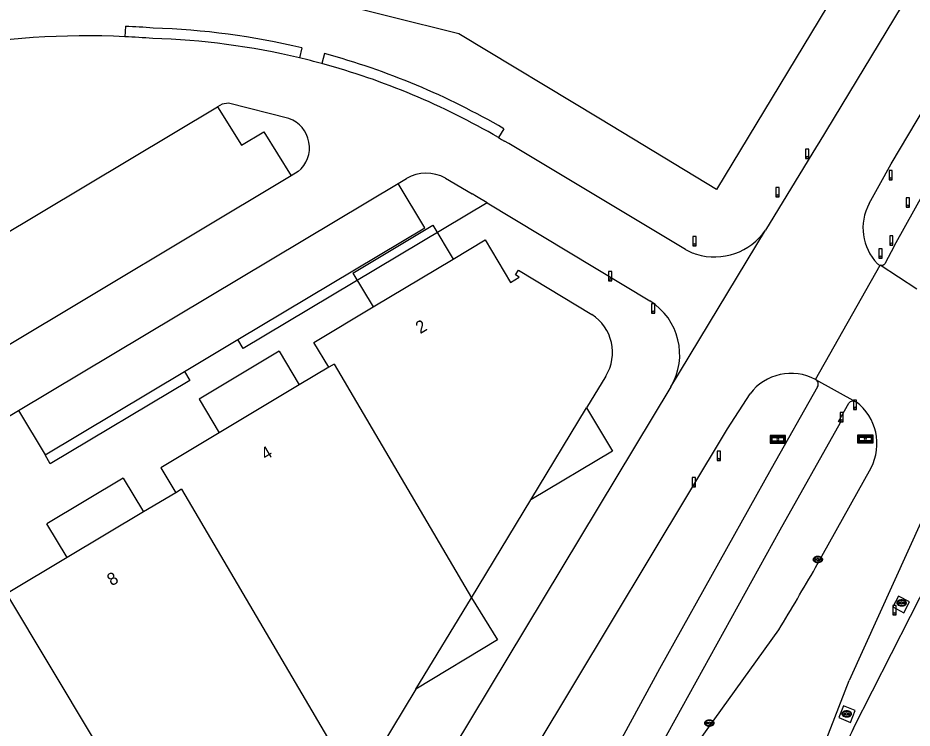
# Model space of a CAD drawing. Extents: x 194485 to 197793, y 468269 to 470822.
# Drawn here: x 196833.5 to 196919.9, y 469509.9 to 469578.5 of the extents above; entities that cross this region are included whole.
import ezdxf

# ---------------------------------------------------------------- set-up
doc = ezdxf.new("R2010")
doc.units = 0
for name, color, linetype in [('BGT begrenzing pand op maaiveld onder overbouw', 7, 'Continuous'), ('BGT grensvlak gebouwinstallatie plus 1', 7, 'Continuous'), ('BGT grensvlak onbegroeid terreindeel', 7, 'Continuous'), ('BGT grensvlak pand deel overbouw', 7, 'Continuous'), ('BGT grensvlak pand op maaiveld', 7, 'Continuous'), ('BGT grensvlak pand op maaiveld LR', 7, 'Continuous'), ('BGT grensvlak wegdeel', 7, 'Continuous'), ('BGT puntobject bord verkeersbord', 7, 'Continuous'), ('BGT puntobject paal drukknoppaal', 7, 'Continuous'), ('BGT puntobject paal lichtmast', 7, 'Continuous'), ('BGT puntobject paal verkeersregelinstallatiepaal', 7, 'Continuous'), ('BGT puntobject put kolk', 7, 'Continuous'), ('BGT tekst huisnummerreeks', 7, 'Continuous')]:
    doc.layers.add(name, color=color, linetype=linetype)

msp = doc.modelspace()

# ---------------------------------------------------------------- linework, layer by layer
at = {"layer": 'BGT begrenzing pand op maaiveld onder overbouw'}
for p, q in [((196883.056, 469531.959), (196888.446, 469540.857)), ((196871.975, 469513.686), (196877.33, 469522.516))]:
    msp.add_line(p, q, dxfattribs=at)
at = {"layer": 'BGT grensvlak gebouwinstallatie plus 1'}
for p, q in [((196865.899, 469553.861), (196873.622, 469558.481)), ((196873.622, 469558.481), (196875.573, 469555.22)), ((196865.899, 469553.861), (196867.849, 469550.6)), ((196858.756, 469546.321), (196851.034, 469541.699)), ((196858.756, 469546.321), (196860.707, 469543.06)), ((196851.034, 469541.699), (196852.985, 469538.438)), ((196843.718, 469534.059), (196836.338, 469529.644)), ((196843.718, 469534.059), (196845.669, 469530.798)), ((196838.289, 469526.383), (196836.338, 469529.644))]:
    msp.add_line(p, q, dxfattribs=at)
at = {"layer": 'BGT grensvlak onbegroeid terreindeel'}
for points in [[(196919.077, 469521.059), (196919.644, 469522.113), (196918.581, 469522.674), (196918.009, 469521.622), (196919.077, 469521.059)], [(196912.807, 469510.944), (196913.918, 469510.47), (196914.369, 469511.603), (196913.248, 469512.073), (196912.807, 469510.944)]]:
    msp.add_lwpolyline(points, dxfattribs=at)
at = {"layer": 'BGT grensvlak pand deel overbouw'}
for points in [[(196888.446, 469540.857), (196890.946, 469536.682), (196883.056, 469531.959)], [(196877.33, 469522.516), (196879.858, 469518.429), (196871.975, 469513.686)]]:
    msp.add_lwpolyline(points, dxfattribs=at)
at = {"layer": 'BGT grensvlak pand op maaiveld'}
for p, q in [((196867.849, 469550.6), (196875.573, 469555.22)), ((196863.569, 469544.773), (196860.707, 469543.06)), ((196890.295, 469543.9), (196888.446, 469540.857)), ((196860.707, 469543.06), (196852.985, 469538.438)), ((196848.779, 469532.658), (196845.669, 469530.798)), ((196877.33, 469522.516), (196883.056, 469531.959)), ((196845.669, 469530.798), (196838.289, 469526.383)), ((196871.975, 469513.686), (196866.243, 469504.233))]:
    msp.add_line(p, q, dxfattribs=at)
for points in [[(196913.965, 469583.426), (196900.989, 469561.936), (196889.784, 469568.722), (196876.123, 469576.994), (196862.657, 469580.368)], [(196875.573, 469555.22), (196878.659, 469557.066), (196881.104, 469552.965), (196881.951, 469553.477), (196881.603, 469553.693), (196881.877, 469554.147), (196888.945, 469549.875)], [(196863.569, 469544.773), (196862.128, 469547.177), (196867.849, 469550.6)], [(196852.985, 469538.438), (196847.36, 469535.071), (196848.779, 469532.658)], [(196838.289, 469526.383), (196832.441, 469522.884), (196840.798, 469508.906)]]:
    msp.add_lwpolyline(points, dxfattribs=at)
msp.add_arc((196886.597, 469546.204), 4.357, 328.07279, 57.39064, dxfattribs=at)
at = {"layer": 'BGT grensvlak pand op maaiveld LR'}
for p, q in [((196864.067, 469545.071), (196863.569, 469544.773)), ((196864.067, 469545.071), (196877.33, 469522.516)), ((196849.333, 469532.989), (196848.779, 469532.658)), ((196849.333, 469532.989), (196866.243, 469504.233))]:
    msp.add_line(p, q, dxfattribs=at)
at = {"layer": 'BGT grensvlak wegdeel'}
for p, q in [((196843.92, 469577.703), (196843.873, 469576.704)), ((196860.961, 469575.627), (196860.73, 469574.654)), ((196863.145, 469575.071), (196862.883, 469574.106)), ((196812.68, 469545.931), (196852.824, 469569.927)), ((196880.447, 469567.816), (196879.943, 469566.953)), ((196910.647, 469566.104), (196905.74, 469558.017)), ((196859.932, 469563.26), (196817.595, 469537.885)), ((196860.621, 469563.673), (196859.932, 469563.26)), ((196833.597, 469540.596), (196870.274, 469562.529)), ((196870.274, 469562.529), (196871.053, 469562.995)), ((196874.83, 469563.035), (196877.411, 469561.523)), ((196878.846, 469560.664), (196894.574, 469551.173)), ((196896.594, 469542.87), (196905.74, 469558.017)), ((196918.196, 469556.539), (196917.246, 469554.762)), ((196910.559, 469543.585), (196916.811, 469554.625)), ((196920.327, 469552.331), (196916.811, 469554.625)), ((196849.634, 469544.361), (196854.784, 469547.44)), ((196836.163, 469536.305), (196849.634, 469544.361)), ((196910.559, 469543.585), (196914.46, 469541.448)), ((196896.594, 469542.87), (196863.087, 469487.25)), ((196902.067, 469538.831), (196904.23, 469542.198)), ((196914.46, 469541.448), (196914.486, 469541.434)), ((196829.735, 469538.287), (196833.597, 469540.596)), ((196833.597, 469540.596), (196836.163, 469536.305)), ((196855.934, 469462.094), (196902.067, 469538.831)), ((196910.565, 469525.429), (196915.92, 469535.052)), ((196920.873, 469530.138), (196913.804, 469514.499))]:
    msp.add_line(p, q, dxfattribs=at)
for points in [[(196918.196, 469556.539), (196929.858, 469577.483), (196944.62, 469603.892)], [(196915.741, 469560.582), (196916.705, 469562.325), (196917.847, 469564.428), (196926.802, 469579.469), (196935.894, 469594.536)], [(196923.924, 469588.008), (196910.88, 469566.462), (196910.647, 469566.104)], [(196859.71, 469568.809), (196853.887, 469570.279), (196853.274, 469570.196), (196852.824, 469569.927)], [(196852.824, 469569.927), (196855.141, 469566.218), (196857.281, 469567.501), (196859.932, 469563.26)], [(196879.943, 469566.953), (196880.229, 469566.785), (196880.514, 469566.615)], [(196897.995, 469556.138), (196880.94, 469566.383), (196880.514, 469566.615)], [(196854.784, 469547.44), (196872.84, 469558.238), (196870.274, 469562.529)], [(196878.846, 469560.664), (196877.835, 469561.274), (196877.411, 469561.523)], [(196878.846, 469560.664), (196855.297, 469546.582), (196854.784, 469547.44)], [(196849.634, 469544.361), (196850.147, 469543.502), (196836.676, 469535.447), (196836.163, 469536.305)], [(196910.754, 469542.868), (196906.264, 469534.945), (196895.501, 469515.644), (196890.006, 469505.571)], [(196892.26, 469502.165), (196907.142, 469529.079), (196912.97, 469539.428), (196912.788, 469539.531), (196913.768, 469541.288)], [(196914.217, 469509.915), (196923.41, 469527.939), (196923.821, 469528.826)], [(196887.509, 469491.85), (196888.263, 469493.106), (196894.501, 469501.992), (196907.001, 469519.409)], [(196883.142, 469447.644), (196886.063, 469453.634), (196892.743, 469467.163), (196897.924, 469477.249), (196903.232, 469487.839), (196904.328, 469490.206), (196906.821, 469496.695), (196911.408, 469508.364), (196913.804, 469514.499)]]:
    msp.add_lwpolyline(points, dxfattribs=at)
for centre, radius, start, end in [((196840.197, 469497.698), 80.091, 85.40344, 87.33536), ((196844.445, 469506.223), 71.342, 76.61461, 88.25732), ((196840.209, 469498.196), 78.593, 87.32809, 100.22189), ((196840.271, 469498.904), 77.883, 85.36821, 87.34903), ((196844.453, 469506.271), 70.293, 76.61081, 88.28201), ((196844.603, 469506.789), 69.755, 74.80736, 76.63226), ((196844.449, 469506.226), 71.338, 59.6948, 74.80706), ((196844.44, 469506.198), 70.368, 59.69943, 74.80543), ((196858.688, 469565.979), 3.009, 309.96525, 70.15125), ((196872.977, 469559.683), 3.83, 61.06127, 120.15226), ((196920.079, 469558.217), 4.941, 151.40774, 224.16397), ((196900.818, 469561.402), 5.973, 252.86039, 325.47966), ((196900.801, 469561.362), 5.931, 241.75678, 252.90402), ((196916.882, 469555.085), 0.466, 221.75997, 261.19379), ((196916.899, 469555.104), 0.487, 259.58227, 315.38059), ((196891.323, 469545.985), 6.123, 329.42118, 57.92601), ((196908.199, 469539.218), 4.963, 61.61556, 143.10635), ((196910.306, 469543.131), 0.52, 329.56024, 60.86884), ((196914.208, 469540.96), 0.549, 62.73057, 143.30703), ((196911.397, 469537.388), 5.09, 332.68323, 52.64421), ((196644.001, 469679.177), 307.725, 328.72204, 330.02464), ((196967.808, 469484.093), 59.487, 154.27384, 157.21418)]:
    msp.add_arc(centre, radius, start, end, dxfattribs=at)
at = {"layer": 'BGT puntobject bord verkeersbord'}
for points in [[(196906.161, 469538.189), (196906.161, 469537.439), (196907.661, 469537.439), (196907.661, 469538.189)], [(196907.561, 469538.089), (196907.561, 469537.539), (196906.261, 469537.539), (196906.261, 469538.089)], [(196906.261, 469538.089), (196906.261, 469537.539), (196907.561, 469537.539), (196907.561, 469538.089)], [(196914.617, 469538.216), (196914.617, 469537.466), (196916.117, 469537.466), (196916.117, 469538.216)], [(196916.017, 469538.116), (196916.017, 469537.566), (196914.717, 469537.566), (196914.717, 469538.116)], [(196914.717, 469538.116), (196914.717, 469537.566), (196916.017, 469537.566), (196916.017, 469538.116)], [(196907.461, 469537.989), (196907.461, 469537.639), (196906.361, 469537.639), (196906.361, 469537.989)], [(196915.917, 469538.016), (196915.917, 469537.666), (196914.817, 469537.666), (196914.817, 469538.016)]]:
    msp.add_lwpolyline(points, close=True, dxfattribs=at)
for centre, start, end in [((196906.911, 469537.814), 0, 180), ((196906.911, 469537.814), 180, 0), ((196915.367, 469537.841), 0, 180), ((196915.367, 469537.841), 180, 0)]:
    msp.add_arc(centre, 0.1, start, end, dxfattribs=at)
at = {"layer": 'BGT puntobject paal drukknoppaal'}
for points in [[(196909.9, 469565.835), (196909.6, 469565.835), (196909.6, 469564.935), (196909.75, 469564.935)], [(196909.75, 469564.935), (196909.9, 469564.935), (196909.9, 469565.835)], [(196918.026, 469557.451), (196917.726, 469557.451), (196917.726, 469556.551), (196917.876, 469556.551)], [(196917.876, 469556.551), (196918.026, 469556.551), (196918.026, 469557.451)], [(196890.876, 469554.013), (196890.576, 469554.013), (196890.576, 469553.113), (196890.726, 469553.113)], [(196890.726, 469553.113), (196890.876, 469553.113), (196890.876, 469554.013)], [(196913.222, 469540.388), (196912.922, 469540.388), (196912.922, 469539.488), (196913.072, 469539.488)], [(196913.072, 469539.488), (196913.222, 469539.488), (196913.222, 469540.388)], [(196898.961, 469534.11), (196898.661, 469534.11), (196898.661, 469533.21), (196898.811, 469533.21)], [(196898.811, 469533.21), (196898.961, 469533.21), (196898.961, 469534.11)]]:
    msp.add_lwpolyline(points, dxfattribs=at)
for centre, start, end in [((196909.75, 469565.035), 0, 180), ((196909.75, 469565.035), 0, 180), ((196909.75, 469565.035), 180, 0), ((196909.75, 469565.035), 180, 270), ((196909.75, 469565.035), 270, 0), ((196917.876, 469556.651), 0, 180), ((196917.876, 469556.651), 0, 180), ((196917.876, 469556.651), 180, 0), ((196917.876, 469556.651), 180, 270), ((196917.876, 469556.651), 270, 0), ((196890.726, 469553.213), 0, 180), ((196890.726, 469553.213), 0, 180), ((196890.726, 469553.213), 180, 0), ((196890.726, 469553.213), 180, 270), ((196890.726, 469553.213), 270, 0), ((196913.072, 469539.588), 0, 180), ((196913.072, 469539.588), 0, 180), ((196913.072, 469539.588), 180, 0), ((196913.072, 469539.588), 180, 270), ((196913.072, 469539.588), 270, 0), ((196898.811, 469533.31), 0, 180), ((196898.811, 469533.31), 0, 180), ((196898.811, 469533.31), 180, 0), ((196898.811, 469533.31), 180, 270), ((196898.811, 469533.31), 270, 0)]:
    msp.add_arc(centre, 0.1, start, end, dxfattribs=at)
at = {"layer": 'BGT puntobject paal lichtmast'}
for points in [[(196917.953, 469563.779), (196917.653, 469563.779), (196917.653, 469562.879), (196917.803, 469562.879)], [(196917.803, 469562.879), (196917.953, 469562.879), (196917.953, 469563.779)], [(196919.623, 469561.122), (196919.323, 469561.122), (196919.323, 469560.222), (196919.473, 469560.222)], [(196919.473, 469560.222), (196919.623, 469560.222), (196919.623, 469561.122)], [(196918.336, 469521.756), (196918.036, 469521.756), (196918.036, 469520.856), (196918.186, 469520.856)], [(196918.186, 469520.856), (196918.336, 469520.856), (196918.336, 469521.756)]]:
    msp.add_lwpolyline(points, dxfattribs=at)
for centre, start, end in [((196917.803, 469562.979), 0, 180), ((196917.803, 469562.979), 0, 180), ((196917.803, 469562.979), 180, 0), ((196917.803, 469562.979), 180, 270), ((196917.803, 469562.979), 270, 0), ((196919.473, 469560.322), 0, 180), ((196919.473, 469560.322), 0, 180), ((196919.473, 469560.322), 180, 0), ((196919.473, 469560.322), 180, 270), ((196919.473, 469560.322), 270, 0), ((196918.186, 469520.956), 0, 180), ((196918.186, 469520.956), 0, 180), ((196918.186, 469520.956), 180, 0), ((196918.186, 469520.956), 180, 270), ((196918.186, 469520.956), 270, 0)]:
    msp.add_arc(centre, 0.1, start, end, dxfattribs=at)
at = {"layer": 'BGT puntobject paal verkeersregelinstallatiepaal'}
for points in [[(196907.039, 469562.137), (196906.739, 469562.137), (196906.739, 469561.237), (196906.889, 469561.237)], [(196906.889, 469561.237), (196907.039, 469561.237), (196907.039, 469562.137)], [(196899.018, 469557.39), (196898.718, 469557.39), (196898.718, 469556.49), (196898.868, 469556.49)], [(196898.868, 469556.49), (196899.018, 469556.49), (196899.018, 469557.39)], [(196916.982, 469556.21), (196916.682, 469556.21), (196916.682, 469555.31), (196916.832, 469555.31)], [(196916.832, 469555.31), (196916.982, 469555.31), (196916.982, 469556.21)], [(196895.029, 469550.893), (196894.729, 469550.893), (196894.729, 469549.993), (196894.879, 469549.993)], [(196894.879, 469549.993), (196895.029, 469549.993), (196895.029, 469550.893)], [(196914.527, 469541.601), (196914.227, 469541.601), (196914.227, 469540.701), (196914.377, 469540.701)], [(196914.377, 469540.701), (196914.527, 469540.701), (196914.527, 469541.601)], [(196901.366, 469536.656), (196901.066, 469536.656), (196901.066, 469535.756), (196901.216, 469535.756)], [(196901.216, 469535.756), (196901.366, 469535.756), (196901.366, 469536.656)]]:
    msp.add_lwpolyline(points, dxfattribs=at)
for centre, start, end in [((196906.889, 469561.337), 0, 180), ((196906.889, 469561.337), 0, 180), ((196906.889, 469561.337), 180, 0), ((196906.889, 469561.337), 180, 270), ((196906.889, 469561.337), 270, 0), ((196898.868, 469556.59), 0, 180), ((196898.868, 469556.59), 0, 180), ((196898.868, 469556.59), 180, 0), ((196898.868, 469556.59), 180, 270), ((196898.868, 469556.59), 270, 0), ((196916.832, 469555.41), 0, 180), ((196916.832, 469555.41), 0, 180), ((196916.832, 469555.41), 180, 0), ((196916.832, 469555.41), 180, 270), ((196916.832, 469555.41), 270, 0), ((196894.879, 469550.093), 0, 180), ((196894.879, 469550.093), 0, 180), ((196894.879, 469550.093), 180, 0), ((196894.879, 469550.093), 180, 270), ((196894.879, 469550.093), 270, 0), ((196914.377, 469540.801), 0, 180), ((196914.377, 469540.801), 0, 180), ((196914.377, 469540.801), 180, 0), ((196914.377, 469540.801), 180, 270), ((196914.377, 469540.801), 270, 0), ((196901.216, 469535.856), 0, 180), ((196901.216, 469535.856), 0, 180), ((196901.216, 469535.856), 180, 0), ((196901.216, 469535.856), 180, 270), ((196901.216, 469535.856), 270, 0)]:
    msp.add_arc(centre, 0.1, start, end, dxfattribs=at)
at = {"layer": 'BGT puntobject put kolk'}
for p, q in [((196910.692, 469526.242), (196910.535, 469526.242)), ((196910.535, 469526.167), (196910.692, 469526.167)), ((196911.035, 469526.242), (196910.878, 469526.242)), ((196910.878, 469526.167), (196911.035, 469526.167)), ((196918.772, 469522.044), (196918.615, 469522.044)), ((196918.615, 469521.969), (196918.772, 469521.969)), ((196919.115, 469522.044), (196918.958, 469522.044)), ((196918.958, 469521.969), (196919.115, 469521.969)), ((196913.47, 469511.322), (196913.313, 469511.322)), ((196913.813, 469511.322), (196913.656, 469511.322)), ((196913.313, 469511.247), (196913.47, 469511.247)), ((196913.656, 469511.247), (196913.813, 469511.247)), ((196900.218, 469510.438), (196900.061, 469510.438)), ((196900.061, 469510.364), (196900.218, 469510.364)), ((196900.561, 469510.438), (196900.404, 469510.438)), ((196900.404, 469510.364), (196900.561, 469510.364))]:
    msp.add_line(p, q, dxfattribs=at)
for centre, radius, start, end in [((196910.535, 469526.205), 0.0375, 90, 270), ((196910.785, 469526.205), 0.1, 0, 180), ((196910.785, 469526.205), 0.1, 157.97569, 180), ((196910.785, 469526.205), 0.1, 180, 202.02431), ((196910.785, 469526.205), 0.1, 180, 0), ((196910.785, 469526.205), 0.1, 0, 22.02431), ((196910.785, 469526.205), 0.1, 337.97569, 0), ((196911.035, 469526.205), 0.0375, 270, 90), ((196918.615, 469522.006), 0.0375, 90, 270), ((196918.865, 469522.006), 0.1, 0, 180), ((196918.865, 469522.006), 0.1, 157.97569, 180), ((196918.865, 469522.006), 0.1, 180, 202.02431), ((196918.865, 469522.006), 0.1, 180, 0), ((196918.865, 469522.006), 0.1, 0, 22.02431), ((196918.865, 469522.006), 0.1, 337.97569, 0), ((196919.115, 469522.006), 0.0375, 270, 90), ((196913.313, 469511.284), 0.0375, 90, 270), ((196913.563, 469511.284), 0.1, 0, 180), ((196913.563, 469511.284), 0.1, 157.97569, 180), ((196913.563, 469511.284), 0.1, 0, 22.02431), ((196913.813, 469511.284), 0.0375, 270, 90), ((196900.311, 469510.401), 0.1, 0, 180), ((196913.563, 469511.284), 0.1, 180, 202.02431), ((196913.563, 469511.284), 0.1, 180, 0), ((196913.563, 469511.284), 0.1, 337.97569, 0), ((196900.061, 469510.401), 0.0375, 90, 270), ((196900.311, 469510.401), 0.1, 157.97569, 180), ((196900.311, 469510.401), 0.1, 180, 202.02431), ((196900.311, 469510.401), 0.1, 180, 0), ((196900.311, 469510.401), 0.1, 0, 22.02431), ((196900.311, 469510.401), 0.1, 337.97569, 0), ((196900.561, 469510.401), 0.0375, 270, 90)]:
    msp.add_arc(centre, radius, start, end, dxfattribs=at)
for centre in [(196910.785, 469526.205), (196918.865, 469522.006), (196913.563, 469511.284), (196900.311, 469510.401)]:
    msp.add_ellipse(centre, major_axis=(0.392, 0), ratio=0.689655, dxfattribs=at)
for points in [[(196911.227, 469526.205), (196911.227, 469526.248), (196911.215, 469526.292), (196911.149, 469526.406), (196911.068, 469526.463), (196910.876, 469526.528), (196910.766, 469526.534), (196910.563, 469526.493), (196910.472, 469526.446), (196910.369, 469526.329), (196910.344, 469526.269), (196910.342, 469526.147), (196910.366, 469526.086), (196910.45, 469525.987), (196910.509, 469525.948), (196910.688, 469525.88), (196910.822, 469525.873), (196911.055, 469525.935), (196911.155, 469526.004), (196911.218, 469526.129), (196911.227, 469526.167), (196911.227, 469526.205)], [(196919.307, 469522.006), (196919.307, 469522.049), (196919.295, 469522.093), (196919.229, 469522.207), (196919.148, 469522.264), (196918.956, 469522.329), (196918.846, 469522.335), (196918.643, 469522.294), (196918.552, 469522.247), (196918.449, 469522.13), (196918.424, 469522.07), (196918.422, 469521.948), (196918.446, 469521.887), (196918.53, 469521.788), (196918.589, 469521.749), (196918.768, 469521.681), (196918.902, 469521.674), (196919.135, 469521.736), (196919.235, 469521.805), (196919.298, 469521.93), (196919.307, 469521.968), (196919.307, 469522.006)], [(196914.005, 469511.284), (196914.005, 469511.327), (196913.993, 469511.371), (196913.927, 469511.485), (196913.846, 469511.542), (196913.654, 469511.607), (196913.544, 469511.613), (196913.341, 469511.572), (196913.25, 469511.525), (196913.147, 469511.408), (196913.122, 469511.348), (196913.12, 469511.226), (196913.144, 469511.165), (196913.228, 469511.066), (196913.287, 469511.027), (196913.466, 469510.959), (196913.6, 469510.952), (196913.833, 469511.014), (196913.933, 469511.083), (196913.996, 469511.208), (196914.005, 469511.246), (196914.005, 469511.284)], [(196900.753, 469510.401), (196900.753, 469510.444), (196900.741, 469510.488), (196900.675, 469510.602), (196900.594, 469510.659), (196900.402, 469510.724), (196900.292, 469510.73), (196900.089, 469510.689), (196899.998, 469510.642), (196899.895, 469510.525), (196899.87, 469510.465), (196899.868, 469510.343), (196899.892, 469510.282), (196899.976, 469510.183), (196900.035, 469510.144), (196900.214, 469510.076), (196900.348, 469510.069), (196900.581, 469510.131), (196900.681, 469510.2), (196900.744, 469510.325), (196900.753, 469510.363), (196900.753, 469510.401)]]:
    msp.add_open_spline(points, degree=3, dxfattribs=at)

# ---------------------------------------------------------------- texts
at = {"layer": 'BGT tekst huisnummerreeks'}
for s, p in [('2', (196872.393, 469547.958)), ('4', (196857.462, 469535.757)), ('8', (196842.604, 469523.603))]:
    msp.add_text(s, height=1.2, rotation=30.9, dxfattribs=at).set_placement(p)

doc.saveas('drawing.dxf')
